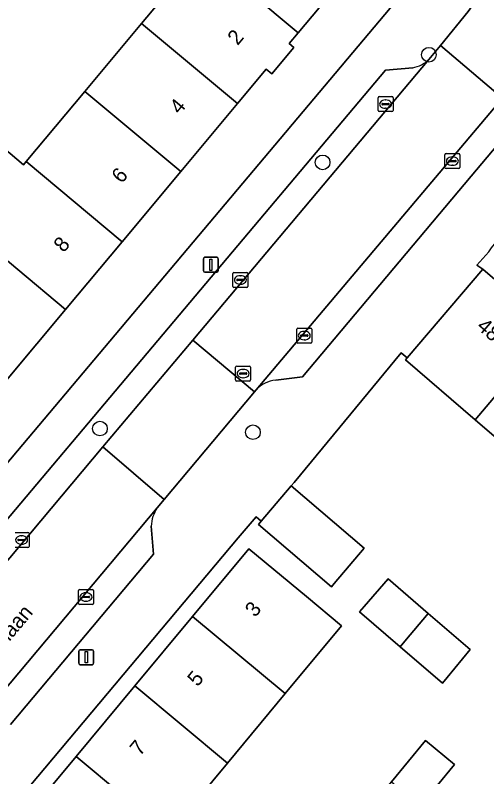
# Model space of a CAD drawing. Extents: x 162523 to 163266, y 381230 to 382050.
# Drawn here: x 163003.6 to 163035, y 381775.7 to 381826.4 of the extents above; entities that cross this region are included whole.
import ezdxf

# ---------------------------------------------------------------- set-up
doc = ezdxf.new("R2010")
doc.units = 0
for name, color, linetype in [('IMGEO_Boom', 7, 'Continuous'), ('IMGEO_Erf', 7, 'Continuous'), ('IMGEO_Kolk', 7, 'Continuous'), ('IMGEO_Lichtmast', 7, 'Continuous'), ('IMGEO_Muur', 7, 'Continuous'), ('IMGEO_Openbare_ruimte_label', 7, 'Continuous'), ('IMGEO_Pand', 7, 'Continuous'), ('IMGEO_Pand_nummerreeks', 7, 'Continuous'), ('IMGEO_Parkeervlak_open', 7, 'Continuous'), ('IMGEO_Rijbaan_lokaal_open', 7, 'Continuous'), ('IMGEO_Rioolput', 7, 'Continuous'), ('IMGEO_Voetpad_open', 7, 'Continuous')]:
    doc.layers.add(name, color=color, linetype=linetype)

msp = doc.modelspace()

# ---------------------------------------------------------------- linework, layer by layer
at = {"layer": 'IMGEO_Boom'}
for centre in [(163031.16, 381823.8), (163024.077, 381816.625), (163009.232, 381798.897), (163019.433, 381798.651)]:
    msp.add_circle(centre, 0.489, dxfattribs=at)
at = {"layer": 'IMGEO_Erf'}
for points in [[(163031.179, 381830.005), (163022.344, 381837.805), (163020.055, 381835.066), (163026.287, 381829.86), (163022.448, 381825.264), (163021.846, 381824.543), (163022.152, 381824.287), (163020.685, 381822.532), (163020.315, 381822.841), (163018.399, 381820.548), (163014.615, 381816.018), (163010.707, 381811.338), (163006.935, 381806.824), (163003.119, 381802.254), (163000, 381798.521), (162999.285, 381797.665), (162995.128, 381792.689), (162992.81, 381794.625), (162988.817, 381789.845), (162991.441, 381785.976)], [(162982.867, 381810.21), (162984.165, 381805.367), (162984.495, 381804.134), (162984.608, 381796.596), (162990.888, 381804.113), (162991.082, 381803.947), (162992.593, 381802.645), (162992.974, 381803.101), (162996.727, 381807.594), (163000.294, 381811.864), (162998.039, 381813.749), (163001.887, 381818.354), (163004.142, 381816.47), (163004.315, 381816.677), (163008.223, 381821.356), (163012.008, 381825.886), (163015.993, 381830.656)], [(162997.617, 381790.181), (162997.806, 381790.405), (163031.179, 381830.005)], [(163035.168, 381810.664), (163034.367, 381809.775), (163034.766, 381809.504), (163039.393, 381805.532), (163041.723, 381803.532), (163042.345, 381804.256), (163044.538, 381802.373), (163046.874, 381800.368), (163046.292, 381799.689), (163048.434, 381797.85), (163052.967, 381793.958), (163057.512, 381790.057), (163059.781, 381788.109), (163060.369, 381788.794), (163062.518, 381786.95), (163064.809, 381784.984), (163064.242, 381784.322), (163066.529, 381782.358), (163071.239, 381778.315), (163071.642, 381777.967), (163072.8, 381779.218)], [(163038.781, 381795.595), (163034.252, 381799.483), (163029.596, 381803.48), (163029.714, 381803.618), (163029.31, 381803.941), (163022.171, 381795.3), (163021.984, 381795.08), (163026.855, 381790.938), (163024.854, 381788.583), (163024.665, 381788.361), (163019.793, 381792.503), (163019.982, 381792.725), (163019.638, 381793.018), (163018.451, 381791.621), (162983.456, 381749.996)], [(163003.798, 381772.423), (163007.641, 381777.046), (163011.556, 381781.755), (163015.404, 381786.384), (163019.153, 381790.894), (163022.998, 381787.698), (163025.336, 381785.754), (163021.587, 381781.243), (163017.739, 381776.615), (163013.825, 381771.906)]]:
    msp.add_lwpolyline(points, dxfattribs=at)
for points in [[(163029.238, 381784.361), (163026.539, 381786.679), (163026.848, 381787.035), (163028.45, 381788.879), (163031.125, 381786.582), (163033.921, 381784.181), (163032.372, 381782.304), (163032.066, 381781.933)], [(163025.887, 381771.982), (163028.667, 381775.357), (163030.943, 381778.121), (163032.879, 381776.527), (163030.595, 381773.754), (163027.823, 381770.388)]]:
    msp.add_lwpolyline(points, close=True, dxfattribs=at)
at = {"layer": 'IMGEO_Kolk'}
for p, q in [((163027.772, 381820.081), (163027.772, 381820.933)), ((163027.847, 381821.007), (163028.699, 381821.007)), ((163028.26, 381820.787), (163028.285, 381820.787)), ((163028.773, 381820.933), (163028.773, 381820.081)), ((163028.031, 381820.501), (163028.031, 381820.513)), ((163028.469, 381820.464), (163028.071, 381820.464)), ((163028.074, 381820.55), (163028.472, 381820.55)), ((163028.283, 381820.227), (163028.258, 381820.227)), ((163028.515, 381820.513), (163028.515, 381820.501)), ((163028.699, 381820.007), (163027.847, 381820.007)), ((163032.305, 381817.214), (163033.157, 381817.214)), ((163032.23, 381816.288), (163032.23, 381817.14)), ((163032.489, 381816.708), (163032.489, 381816.72)), ((163032.927, 381816.671), (163032.529, 381816.671)), ((163032.532, 381816.757), (163032.93, 381816.757)), ((163032.718, 381816.994), (163032.743, 381816.994)), ((163032.973, 381816.72), (163032.973, 381816.708)), ((163033.231, 381817.14), (163033.231, 381816.288)), ((163033.157, 381816.214), (163032.305, 381816.214)), ((163032.741, 381816.434), (163032.716, 381816.434)), ((163018.092, 381808.369), (163018.092, 381809.221)), ((163018.167, 381809.295), (163019.019, 381809.295)), ((163018.58, 381809.075), (163018.605, 381809.075)), ((163019.093, 381809.221), (163019.093, 381808.369)), ((163018.351, 381808.789), (163018.351, 381808.801)), ((163018.789, 381808.752), (163018.391, 381808.752)), ((163018.394, 381808.838), (163018.792, 381808.838)), ((163018.835, 381808.801), (163018.835, 381808.789)), ((163019.019, 381808.295), (163018.167, 381808.295)), ((163018.603, 381808.515), (163018.578, 381808.515)), ((163022.353, 381804.661), (163022.353, 381805.513)), ((163022.428, 381805.587), (163023.28, 381805.587)), ((163023.354, 381805.513), (163023.354, 381804.661)), ((163022.612, 381805.081), (163022.612, 381805.093)), ((163023.05, 381805.044), (163022.652, 381805.044)), ((163022.655, 381805.13), (163023.053, 381805.13)), ((163022.841, 381805.367), (163022.866, 381805.367)), ((163023.096, 381805.093), (163023.096, 381805.081)), ((163023.28, 381804.587), (163022.428, 381804.587)), ((163022.864, 381804.807), (163022.839, 381804.807)), ((163003.579, 381791.972), (163004.431, 381791.972)), ((163004.505, 381791.898), (163004.505, 381791.046)), ((163003.763, 381791.466), (163003.763, 381791.478)), ((163004.201, 381791.429), (163003.803, 381791.429)), ((163003.806, 381791.515), (163004.204, 381791.515)), ((163003.992, 381791.752), (163004.017, 381791.752)), ((163004.247, 381791.478), (163004.247, 381791.466)), ((163004.431, 381790.972), (163003.579, 381790.972)), ((163004.015, 381791.192), (163003.99, 381791.192)), ((163007.797, 381787.25), (163007.797, 381788.102)), ((163007.872, 381788.176), (163008.724, 381788.176)), ((163008.285, 381787.956), (163008.31, 381787.956)), ((163008.798, 381788.102), (163008.798, 381787.25)), ((163008.056, 381787.67), (163008.056, 381787.682)), ((163008.494, 381787.633), (163008.096, 381787.633)), ((163008.099, 381787.719), (163008.497, 381787.719)), ((163008.308, 381787.396), (163008.283, 381787.396)), ((163008.54, 381787.682), (163008.54, 381787.67)), ((163008.724, 381787.176), (163007.872, 381787.176))]:
    msp.add_line(p, q, dxfattribs=at)
for points in [[(163027.772, 381820.081), (163027.772, 381820.933)], [(163027.847, 381821.007), (163028.699, 381821.007)], [(163028.773, 381820.933), (163028.773, 381820.081)], [(163028.699, 381820.007), (163027.847, 381820.007)], [(163032.305, 381817.214), (163033.157, 381817.214)], [(163032.23, 381816.288), (163032.23, 381817.14)], [(163033.231, 381817.14), (163033.231, 381816.288)], [(163033.157, 381816.214), (163032.305, 381816.214)], [(163018.092, 381808.369), (163018.092, 381809.221)], [(163018.167, 381809.295), (163019.019, 381809.295)], [(163019.093, 381809.221), (163019.093, 381808.369)], [(163019.019, 381808.295), (163018.167, 381808.295)], [(163022.353, 381804.661), (163022.353, 381805.513)], [(163022.428, 381805.587), (163023.28, 381805.587)], [(163023.354, 381805.513), (163023.354, 381804.661)], [(163023.28, 381804.587), (163022.428, 381804.587)], [(163003.579, 381791.972), (163004.431, 381791.972)], [(163004.505, 381791.898), (163004.505, 381791.046)], [(163004.431, 381790.972), (163003.579, 381790.972)], [(163007.797, 381787.25), (163007.797, 381788.102)], [(163007.872, 381788.176), (163008.724, 381788.176)], [(163008.798, 381788.102), (163008.798, 381787.25)], [(163008.724, 381787.176), (163007.872, 381787.176)]]:
    msp.add_lwpolyline(points, dxfattribs=at)
for centre, radius, start, end in [((163027.849, 381820.931), 0.0765, 91.552, 178.448), ((163027.849, 381820.931), 0.0765, 91.552, 178.448), ((163028.697, 381820.931), 0.0765, 1.552, 88.448), ((163028.697, 381820.931), 0.0765, 1.552, 88.448), ((163028.071, 381820.51), 0.0403, 85.8775, 175.7526), ((163028.068, 381820.5), 0.0366, 178.938, 274.7102), ((163028.472, 381820.507), 0.043, 264.8664, 352.4533), ((163028.476, 381820.512), 0.0386, 1.7309, 96.639), ((163027.849, 381820.083), 0.0765, 181.552, 268.448), ((163027.849, 381820.083), 0.0765, 181.552, 268.448), ((163028.697, 381820.083), 0.0765, 271.552, 358.448), ((163028.697, 381820.083), 0.0765, 271.552, 358.448), ((163032.307, 381817.138), 0.0765, 91.552, 178.448), ((163032.307, 381817.138), 0.0765, 91.552, 178.448), ((163033.155, 381817.138), 0.0765, 1.552, 88.448), ((163033.155, 381817.138), 0.0765, 1.552, 88.448), ((163032.529, 381816.717), 0.0403, 85.8775, 175.7526), ((163032.526, 381816.707), 0.0366, 178.938, 274.7102), ((163032.93, 381816.714), 0.043, 264.8664, 352.4533), ((163032.934, 381816.719), 0.0386, 1.7309, 96.639), ((163032.307, 381816.29), 0.0765, 181.552, 268.448), ((163032.307, 381816.29), 0.0765, 181.552, 268.448), ((163033.155, 381816.29), 0.0765, 271.552, 358.448), ((163033.155, 381816.29), 0.0765, 271.552, 358.448), ((163018.169, 381809.219), 0.0765, 91.552, 178.448), ((163018.169, 381809.219), 0.0765, 91.552, 178.448), ((163019.017, 381809.219), 0.0765, 1.552, 88.448), ((163019.017, 381809.219), 0.0765, 1.552, 88.448), ((163018.391, 381808.798), 0.0403, 85.8775, 175.7526), ((163018.388, 381808.788), 0.0366, 178.938, 274.7102), ((163018.792, 381808.795), 0.043, 264.8664, 352.4533), ((163018.796, 381808.8), 0.0386, 1.7309, 96.639), ((163018.169, 381808.371), 0.0765, 181.552, 268.448), ((163018.169, 381808.371), 0.0765, 181.552, 268.448), ((163019.017, 381808.371), 0.0765, 271.552, 358.448), ((163019.017, 381808.371), 0.0765, 271.552, 358.448), ((163022.43, 381805.511), 0.0765, 91.552, 178.448), ((163022.43, 381805.511), 0.0765, 91.552, 178.448), ((163023.278, 381805.511), 0.0765, 1.552, 88.448), ((163023.278, 381805.511), 0.0765, 1.552, 88.448), ((163022.652, 381805.09), 0.0403, 85.8775, 175.7526), ((163022.649, 381805.08), 0.0366, 178.938, 274.7102), ((163023.053, 381805.087), 0.043, 264.8664, 352.4533), ((163023.057, 381805.092), 0.0386, 1.7309, 96.639), ((163022.43, 381804.663), 0.0765, 181.552, 268.448), ((163022.43, 381804.663), 0.0765, 181.552, 268.448), ((163023.278, 381804.663), 0.0765, 271.552, 358.448), ((163023.278, 381804.663), 0.0765, 271.552, 358.448), ((163004.429, 381791.896), 0.0765, 1.552, 88.448), ((163004.429, 381791.896), 0.0765, 1.552, 88.448), ((163003.803, 381791.475), 0.0403, 85.8775, 175.7526), ((163003.8, 381791.465), 0.0366, 178.938, 274.7102), ((163004.204, 381791.472), 0.043, 264.8664, 352.4533), ((163004.208, 381791.477), 0.0386, 1.7309, 96.639), ((163004.429, 381791.048), 0.0765, 271.552, 358.448), ((163004.429, 381791.048), 0.0765, 271.552, 358.448), ((163007.874, 381788.1), 0.0765, 91.552, 178.448), ((163007.874, 381788.1), 0.0765, 91.552, 178.448), ((163008.722, 381788.1), 0.0765, 1.552, 88.448), ((163008.722, 381788.1), 0.0765, 1.552, 88.448), ((163007.874, 381787.252), 0.0765, 181.552, 268.448), ((163007.874, 381787.252), 0.0765, 181.552, 268.448), ((163008.096, 381787.679), 0.0403, 85.8775, 175.7526), ((163008.093, 381787.669), 0.0366, 178.938, 274.7102), ((163008.497, 381787.676), 0.043, 264.8664, 352.4533), ((163008.501, 381787.681), 0.0386, 1.7309, 96.639), ((163008.722, 381787.252), 0.0765, 271.552, 358.448), ((163008.722, 381787.252), 0.0765, 271.552, 358.448)]:
    msp.add_arc(centre, radius, start, end, dxfattribs=at)
for centre, major_axis, ratio, start_param, end_param in [((163028.259, 381820.507), (-0.387, 0.002), 0.722429, 4.712389, 7.853982), ((163028.284, 381820.507), (-0.39, 0.002), 0.717154, 1.570796, 4.712389), ((163032.717, 381816.714), (-0.387, 0.002), 0.722429, 4.712389, 7.853982), ((163032.742, 381816.714), (-0.39, 0.002), 0.717154, 1.570796, 4.712389), ((163018.579, 381808.795), (-0.387, 0.002), 0.722429, 4.712389, 7.853982), ((163018.604, 381808.795), (-0.39, 0.002), 0.717154, 1.570796, 4.712389), ((163022.84, 381805.087), (-0.387, 0.002), 0.722429, 4.712389, 7.853982), ((163022.865, 381805.087), (-0.39, 0.002), 0.717154, 1.570796, 4.712389), ((163003.991, 381791.472), (-0.387, 0.002), 0.722429, 4.712389, 7.853982), ((163004.016, 381791.472), (-0.39, 0.002), 0.717154, 1.570796, 4.712389), ((163008.284, 381787.676), (-0.387, 0.002), 0.722429, 4.712389, 7.853982), ((163008.309, 381787.676), (-0.39, 0.002), 0.717154, 1.570796, 4.712389)]:
    msp.add_ellipse(centre, major_axis=major_axis, ratio=ratio, start_param=start_param, end_param=end_param, dxfattribs=at)
at = {"layer": 'IMGEO_Lichtmast'}
for p, q in [((163016.125, 381809.404), (163016.125, 381810.204)), ((163016.125, 381810.204), (163016.125, 381809.404)), ((163016.225, 381810.304), (163017.015, 381810.304)), ((163017.015, 381810.304), (163016.225, 381810.304)), ((163017.115, 381810.204), (163017.115, 381809.404)), ((163017.115, 381809.404), (163017.115, 381810.204)), ((163017.015, 381809.304), (163016.225, 381809.304)), ((163016.225, 381809.304), (163017.015, 381809.304)), ((163007.819, 381783.267), (163007.819, 381784.067)), ((163007.819, 381784.067), (163007.819, 381783.267)), ((163007.919, 381784.167), (163008.709, 381784.167)), ((163008.709, 381784.167), (163007.919, 381784.167)), ((163008.809, 381784.067), (163008.809, 381783.267)), ((163008.809, 381783.267), (163008.809, 381784.067)), ((163008.709, 381783.167), (163007.919, 381783.167)), ((163007.919, 381783.167), (163008.709, 381783.167))]:
    msp.add_line(p, q, dxfattribs=at)
for points in [[(163016.545, 381810.179), (163016.695, 381810.179), (163016.695, 381809.429), (163016.545, 381809.429), (163016.545, 381810.179)], [(163008.239, 381784.042), (163008.389, 381784.042), (163008.389, 381783.292), (163008.239, 381783.292), (163008.239, 381784.042)]]:
    msp.add_lwpolyline(points, dxfattribs=at)
for centre, start, end in [((163016.225, 381810.204), 90, 180), ((163016.225, 381810.204), 90, 180), ((163017.015, 381810.204), 0, 90), ((163017.015, 381810.204), 360, 90), ((163016.225, 381809.404), 180, 270), ((163016.225, 381809.404), 180, 270), ((163017.015, 381809.404), 270, 0), ((163017.015, 381809.404), 270, 0), ((163007.919, 381784.067), 90, 180), ((163007.919, 381784.067), 90, 180), ((163008.709, 381784.067), 0, 90), ((163008.709, 381784.067), 360, 90), ((163007.919, 381783.267), 180, 270), ((163007.919, 381783.267), 180, 270), ((163008.709, 381783.267), 270, 0), ((163008.709, 381783.267), 270, 0)]:
    msp.add_arc(centre, 0.1, start, end, dxfattribs=at)
at = {"layer": 'IMGEO_Muur'}
msp.add_lwpolyline([(163022.171, 381795.3), (163029.31, 381803.941), (163029.714, 381803.618)], dxfattribs=at)
at = {"layer": 'IMGEO_Pand'}
for points in [[(163020.055, 381835.066), (163022.344, 381837.805), (163020.45, 381839.477), (163020.334, 381839.338), (163019.202, 381837.982), (163014.913, 381832.847), (163014.279, 381832.088), (163015.993, 381830.656), (163022.448, 381825.264), (163026.287, 381829.86)], [(163015.993, 381830.656), (163012.008, 381825.886), (163018.399, 381820.548), (163020.315, 381822.841), (163020.685, 381822.532), (163022.152, 381824.287), (163021.846, 381824.543), (163022.448, 381825.264)], [(163018.399, 381820.548), (163012.008, 381825.886), (163008.223, 381821.356), (163014.615, 381816.018)], [(163008.223, 381821.356), (163004.315, 381816.677), (163010.707, 381811.338), (163014.615, 381816.018)], [(163004.315, 381816.677), (163004.142, 381816.47), (163001.887, 381818.354), (162998.039, 381813.749), (163000.294, 381811.864), (163000.543, 381812.162), (163006.935, 381806.824), (163010.707, 381811.338)], [(163000.543, 381812.162), (163000.294, 381811.864), (162996.727, 381807.594), (163000, 381804.86), (163003.119, 381802.254), (163006.935, 381806.824)], [(163039.393, 381805.532), (163034.766, 381809.504), (163029.714, 381803.618), (163029.596, 381803.48), (163034.252, 381799.483)], [(163039.393, 381805.532), (163034.252, 381799.483), (163038.781, 381795.595), (163044.538, 381802.373), (163042.345, 381804.256), (163041.723, 381803.532)], [(163021.984, 381795.08), (163019.982, 381792.725), (163019.793, 381792.503), (163024.665, 381788.361), (163024.854, 381788.583), (163026.855, 381790.938)], [(163015.404, 381786.384), (163021.587, 381781.243), (163025.336, 381785.754), (163022.998, 381787.698), (163019.153, 381790.894)], [(163028.45, 381788.879), (163026.848, 381787.035), (163026.539, 381786.679), (163029.238, 381784.361), (163029.547, 381784.724), (163031.125, 381786.582)], [(163011.556, 381781.755), (163017.739, 381776.615), (163021.587, 381781.243), (163015.404, 381786.384)], [(163031.125, 381786.582), (163029.547, 381784.724), (163029.238, 381784.361), (163032.066, 381781.933), (163032.372, 381782.304), (163033.921, 381784.181)], [(163011.556, 381781.755), (163007.641, 381777.046), (163013.825, 381771.906), (163017.739, 381776.615)], [(163028.667, 381775.357), (163030.595, 381773.754), (163032.879, 381776.527), (163030.943, 381778.121)], [(163003.798, 381772.423), (163009.983, 381767.283), (163013.825, 381771.906), (163007.641, 381777.046)]]:
    msp.add_lwpolyline(points, close=True, dxfattribs=at)
at = {"layer": 'IMGEO_Parkeervlak_open'}
for points in [[(163015.43, 381804.788), (163031.165, 381823.49)], [(163030.083, 381822.935), (163028.276, 381822.773), (163000.015, 381789.276), (163000.162, 381787.468)], [(163036.072, 381820.914), (163019.642, 381801.465)], [(163033.979, 381815.701), (163036.121, 381818.247), (163035.965, 381820.083)], [(163020.952, 381802.116), (163022.742, 381802.34), (163033.979, 381815.701)], [(163009.427, 381797.675), (163015.43, 381804.788)], [(162999.743, 381786.166), (163009.427, 381797.675)], [(163013.045, 381793.607), (163001.963, 381780.42)], [(163003.268, 381779.181), (163012.803, 381790.534), (163012.649, 381792.394)]]:
    msp.add_lwpolyline(points, dxfattribs=at)
for centre, radius, start, end in [((163029.769, 381824.88), 1.97, 279.1814, 315.1287), ((163021.108, 381800.159), 1.963, 94.5539, 138.296), ((163014.824, 381792.355), 2.175, 144.8652, 178.9748)]:
    msp.add_arc(centre, radius, start, end, dxfattribs=at)
at = {"layer": 'IMGEO_Rijbaan_lokaal_open'}
for points in [[(163034.271, 381827.468), (163034.045, 381827.064), (163033.791, 381826.677), (163031.945, 381824.423), (163036.072, 381820.914), (163036.33, 381821.22), (163037.101, 381822.132)], [(163001.963, 381780.42), (163013.045, 381793.607), (163013.506, 381794.176), (163009.427, 381797.675), (162999.743, 381786.166), (162998.625, 381784.833)]]:
    msp.add_lwpolyline(points, dxfattribs=at)
for points in [[(163015.43, 381804.788), (163019.543, 381801.343), (163019.642, 381801.465), (163036.072, 381820.914), (163031.945, 381824.423), (163031.165, 381823.49)], [(163015.43, 381804.788), (163009.427, 381797.675), (163013.506, 381794.176), (163019.543, 381801.343)]]:
    msp.add_lwpolyline(points, close=True, dxfattribs=at)
at = {"layer": 'IMGEO_Rioolput'}
for p, q in [((163018.275, 381802.133), (163018.275, 381802.985)), ((163018.35, 381803.059), (163019.202, 381803.059)), ((163019.276, 381802.985), (163019.276, 381802.133)), ((163018.534, 381802.553), (163018.534, 381802.565)), ((163018.972, 381802.516), (163018.574, 381802.516)), ((163018.577, 381802.602), (163018.975, 381802.602)), ((163018.763, 381802.839), (163018.788, 381802.839)), ((163019.018, 381802.565), (163019.018, 381802.553)), ((163019.202, 381802.059), (163018.35, 381802.059)), ((163018.786, 381802.279), (163018.761, 381802.279))]:
    msp.add_line(p, q, dxfattribs=at)
for points in [[(163018.275, 381802.133), (163018.275, 381802.985)], [(163018.35, 381803.059), (163019.202, 381803.059)], [(163019.276, 381802.985), (163019.276, 381802.133)], [(163019.202, 381802.059), (163018.35, 381802.059)]]:
    msp.add_lwpolyline(points, dxfattribs=at)
for centre, radius, start, end in [((163018.352, 381802.983), 0.0765, 91.552, 178.448), ((163018.352, 381802.983), 0.0765, 91.552, 178.448), ((163019.2, 381802.983), 0.0765, 1.552, 88.448), ((163019.2, 381802.983), 0.0765, 1.552, 88.448), ((163018.574, 381802.562), 0.0403, 85.8775, 175.7526), ((163018.571, 381802.552), 0.0366, 178.938, 274.7102), ((163018.975, 381802.559), 0.043, 264.8664, 352.4533), ((163018.979, 381802.564), 0.0386, 1.7309, 96.639), ((163018.352, 381802.135), 0.0765, 181.552, 268.448), ((163018.352, 381802.135), 0.0765, 181.552, 268.448), ((163019.2, 381802.135), 0.0765, 271.552, 358.448), ((163019.2, 381802.135), 0.0765, 271.552, 358.448)]:
    msp.add_arc(centre, radius, start, end, dxfattribs=at)
for centre, major_axis, ratio, start_param, end_param in [((163018.762, 381802.559), (-0.387, 0.002), 0.722429, 4.712389, 7.853982), ((163018.787, 381802.559), (-0.39, 0.002), 0.717154, 1.570796, 4.712389)]:
    msp.add_ellipse(centre, major_axis=major_axis, ratio=ratio, start_param=start_param, end_param=end_param, dxfattribs=at)
at = {"layer": 'IMGEO_Voetpad_open'}
for points in [[(163031.165, 381823.49), (163031.945, 381824.423), (163033.791, 381826.677), (163034.045, 381827.064), (163034.271, 381827.468), (163031.179, 381830.005), (162997.806, 381790.405), (162997.617, 381790.181)], [(163000.162, 381787.468), (163000.015, 381789.276), (163028.276, 381822.773), (163030.083, 381822.935)], [(163035.965, 381820.083), (163036.121, 381818.247), (163033.979, 381815.701), (163022.742, 381802.34), (163020.952, 381802.116)], [(163029.31, 381803.941), (163029.714, 381803.618), (163034.766, 381809.504), (163034.367, 381809.775), (163035.168, 381810.664), (163035.34, 381810.925), (163040.156, 381816.803), (163040.274, 381816.862), (163040.707, 381817.347)], [(162995.902, 381768.514), (162983.293, 381753.567), (162980.775, 381753.828), (162980.751, 381753.831), (162980.67, 381753.839), (162977.247, 381754.194), (162975.881, 381754.336), (162978.902, 381751.794), (162980.782, 381750.497), (162982.545, 381748.989), (162983.456, 381749.996), (163018.451, 381791.621), (163019.638, 381793.018), (163019.982, 381792.725), (163021.984, 381795.08), (163022.171, 381795.3), (163029.31, 381803.941)], [(163019.642, 381801.465), (163019.543, 381801.343), (163013.506, 381794.176), (163013.045, 381793.607)], [(163012.649, 381792.394), (163012.803, 381790.534), (163003.268, 381779.181)]]:
    msp.add_lwpolyline(points, dxfattribs=at)
for centre, radius, start, end in [((163029.769, 381824.88), 1.97, 279.1814, 315.1287), ((163021.108, 381800.159), 1.963, 94.5539, 138.296), ((163014.824, 381792.355), 2.175, 144.8652, 178.9748)]:
    msp.add_arc(centre, radius, start, end, dxfattribs=at)

# ---------------------------------------------------------------- texts
at = {"layer": 'IMGEO_Openbare_ruimte_label'}
msp.add_text('Thomas à Kempislaan', height=1, rotation=49.8276, dxfattribs=at).set_placement((162996.237, 381776.449))
at = {"layer": 'IMGEO_Pand_nummerreeks'}
for s, rotation, p in [('2', 49.9676, (163018.407, 381824.372)), ('4', 49.9675, (163014.543, 381819.771)), ('6', 49.9675, (163010.677, 381815.17)), ('8', 49.9676, (163006.813, 381810.571)), ('48', 319.4654, (163034.288, 381805.597)), ('3', 50.2635, (163019.578, 381786.275)), ('5', 50.2635, (163015.737, 381781.654)), ('7', 50.2635, (163011.896, 381777.033))]:
    msp.add_text(s, height=1, rotation=rotation, dxfattribs=at).set_placement(p)

doc.saveas('drawing.dxf')
